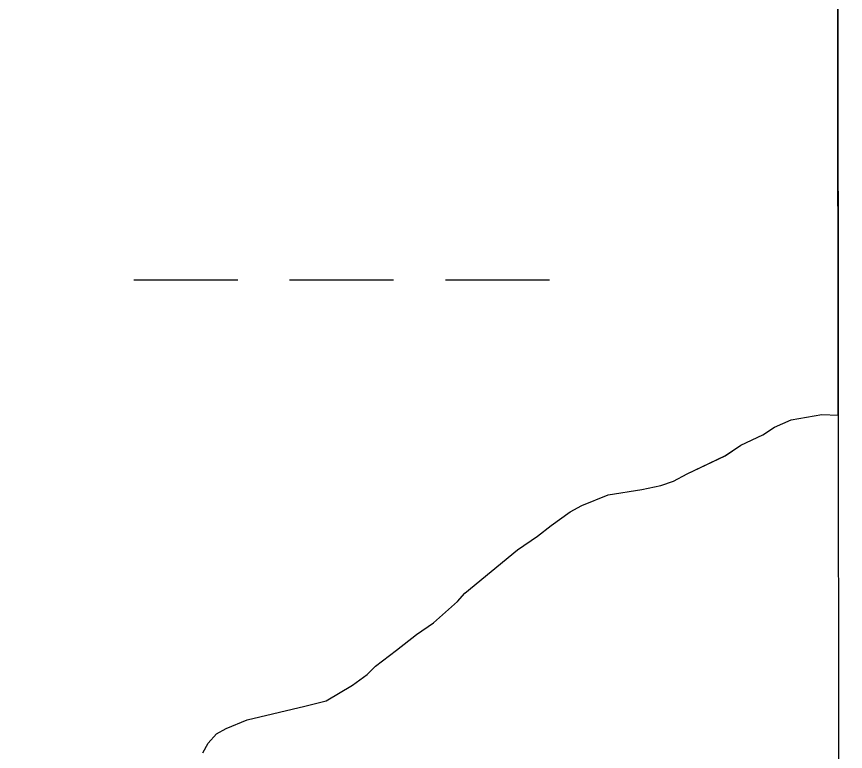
# Model space of a CAD drawing. Extents: x 3279314 to 3317160, y 734079 to 759431.
# Drawn here: x 3314685.6 to 3314940.9, y 741745.9 to 741972.1 of the extents above; entities that cross this region are included whole.
import ezdxf

# ---------------------------------------------------------------- set-up
doc = ezdxf.new("R2010")
doc.units = 0
for name, color, linetype in [('V-GRID-FRAM', 7, 'Continuous'), ('V-SITE-VEGE', 7, 'Continuous'), ('V-TOPO-SHOR', 7, 'Continuous'), ('V-WETL-SWMP', 7, 'Continuous')]:
    doc.layers.add(name, color=color, linetype=linetype)

msp = doc.modelspace()

# ---------------------------------------------------------------- linework, layer by layer
at = {"layer": 'V-GRID-FRAM'}
msp.add_lwpolyline([(3283455.67, 757641.37), (3314923.72, 757657.39), (3314940.91, 739471.92), (3283456.99, 739455.89), (3283455.67, 757641.37)], dxfattribs=at)
at = {"layer": 'V-SITE-VEGE'}
for p, q in [((3314938.66, 741849.41), (3314938.2, 742332.43)), ((3314924.24, 741847.94), (3314933.65, 741849.58)), ((3314933.65, 741849.58), (3314938.66, 741849.41)), ((3314919.05, 741845.67), (3314924.24, 741847.94)), ((3314915.49, 741843.39), (3314919.05, 741845.67)), ((3314908.68, 741840.13), (3314915.49, 741843.39)), ((3314903.81, 741836.88), (3314908.68, 741840.13)), ((3314892.14, 741831.35), (3314903.81, 741836.88)), ((3314884.03, 741827.77), (3314887.93, 741829.08)), ((3314887.93, 741829.08), (3314892.14, 741831.35)), ((3314878.2, 741826.47), (3314884.03, 741827.77)), ((3314859.71, 741821.58), (3314867.81, 741824.83)), ((3314867.81, 741824.83), (3314878.2, 741826.47)), ((3314856.14, 741819.63), (3314859.71, 741821.58)), ((3314850.31, 741815.4), (3314856.14, 741819.63)), ((3314846.09, 741812.15), (3314850.31, 741815.4)), ((3314839.93, 741807.93), (3314846.09, 741812.15)), ((3314823.73, 741794.6), (3314839.93, 741807.93)), ((3314821.46, 741792), (3314823.73, 741794.6)), ((3314814, 741785.51), (3314821.46, 741792)), ((3314808.82, 741781.93), (3314814, 741785.51)), ((3314802.66, 741777.06), (3314808.82, 741781.93)), ((3314796.18, 741772.18), (3314802.66, 741777.06)), ((3314793.58, 741769.58), (3314796.18, 741772.18)), ((3314789.04, 741766.33), (3314793.58, 741769.58)), ((3314780.94, 741761.45), (3314789.04, 741766.33)), ((3314774.45, 741759.82), (3314780.94, 741761.45)), ((3314756.61, 741755.58), (3314774.45, 741759.82)), ((3314750.13, 741752.98), (3314756.61, 741755.58)), ((3314747.21, 741751.35), (3314750.13, 741752.98)), ((3314744.62, 741748.43), (3314747.21, 741751.35)), ((3314743, 741745.51), (3314744.62, 741748.43))]:
    msp.add_line(p, q, dxfattribs=at)
at = {"layer": 'V-TOPO-SHOR'}
for p, q in [((3314924.24, 741847.94), (3314933.65, 741849.58)), ((3314933.65, 741849.58), (3314938.66, 741849.41)), ((3314919.05, 741845.67), (3314924.24, 741847.94)), ((3314915.49, 741843.39), (3314919.05, 741845.67)), ((3314908.68, 741840.13), (3314915.49, 741843.39)), ((3314903.81, 741836.88), (3314908.68, 741840.13)), ((3314892.14, 741831.35), (3314903.81, 741836.88)), ((3314884.03, 741827.77), (3314887.93, 741829.08)), ((3314887.93, 741829.08), (3314892.14, 741831.35)), ((3314878.2, 741826.47), (3314884.03, 741827.77)), ((3314859.71, 741821.58), (3314867.81, 741824.83)), ((3314867.81, 741824.83), (3314878.2, 741826.47)), ((3314856.14, 741819.63), (3314859.71, 741821.58)), ((3314850.31, 741815.4), (3314856.14, 741819.63)), ((3314846.09, 741812.15), (3314850.31, 741815.4)), ((3314839.93, 741807.93), (3314846.09, 741812.15)), ((3314823.73, 741794.6), (3314839.93, 741807.93)), ((3314821.46, 741792), (3314823.73, 741794.6)), ((3314814, 741785.51), (3314821.46, 741792)), ((3314808.82, 741781.93), (3314814, 741785.51)), ((3314802.66, 741777.06), (3314808.82, 741781.93)), ((3314796.18, 741772.18), (3314802.66, 741777.06)), ((3314793.58, 741769.58), (3314796.18, 741772.18)), ((3314789.04, 741766.33), (3314793.58, 741769.58)), ((3314780.94, 741761.45), (3314789.04, 741766.33)), ((3314774.45, 741759.82), (3314780.94, 741761.45)), ((3314756.61, 741755.58), (3314774.45, 741759.82)), ((3314750.13, 741752.98), (3314756.61, 741755.58)), ((3314747.21, 741751.35), (3314750.13, 741752.98)), ((3314744.62, 741748.43), (3314747.21, 741751.35)), ((3314743, 741745.51), (3314744.62, 741748.43))]:
    msp.add_line(p, q, dxfattribs=at)
at = {"layer": 'V-WETL-SWMP'}
for p, q in [((3314938.66, 741849.41), (3314938.2, 742332.43)), ((3314938.66, 741849.41), (3314938.2, 742332.43)), ((3314721.72, 741891.02), (3314753.72, 741891.04)), ((3314769.72, 741891.05), (3314801.72, 741891.07)), ((3314817.72, 741891.07), (3314849.72, 741891.09)), ((3314924.24, 741847.94), (3314933.65, 741849.58)), ((3314924.24, 741847.94), (3314933.65, 741849.58)), ((3314933.65, 741849.58), (3314938.66, 741849.41)), ((3314933.65, 741849.58), (3314938.66, 741849.41)), ((3314919.05, 741845.66), (3314924.24, 741847.94)), ((3314919.05, 741845.66), (3314924.24, 741847.94)), ((3314915.49, 741843.39), (3314919.05, 741845.66)), ((3314915.49, 741843.39), (3314919.05, 741845.66)), ((3314908.68, 741840.13), (3314915.49, 741843.39)), ((3314908.68, 741840.13), (3314915.49, 741843.39)), ((3314903.82, 741836.88), (3314908.68, 741840.13)), ((3314903.82, 741836.88), (3314908.68, 741840.13)), ((3314892.14, 741831.35), (3314903.82, 741836.88)), ((3314892.14, 741831.35), (3314903.82, 741836.88)), ((3314884.03, 741827.77), (3314887.93, 741829.08)), ((3314884.03, 741827.77), (3314887.93, 741829.08)), ((3314887.93, 741829.08), (3314892.14, 741831.35)), ((3314887.93, 741829.08), (3314892.14, 741831.35)), ((3314878.2, 741826.47), (3314884.03, 741827.77)), ((3314878.2, 741826.47), (3314884.03, 741827.77)), ((3314859.71, 741821.58), (3314867.82, 741824.83)), ((3314859.71, 741821.58), (3314867.82, 741824.83)), ((3314867.82, 741824.83), (3314878.2, 741826.47)), ((3314867.82, 741824.83), (3314878.2, 741826.47)), ((3314856.14, 741819.63), (3314859.71, 741821.58)), ((3314856.14, 741819.63), (3314859.71, 741821.58)), ((3314850.31, 741815.4), (3314856.14, 741819.63)), ((3314850.31, 741815.4), (3314856.14, 741819.63)), ((3314846.09, 741812.15), (3314850.31, 741815.4)), ((3314846.09, 741812.15), (3314850.31, 741815.4)), ((3314839.93, 741807.93), (3314846.09, 741812.15)), ((3314839.93, 741807.93), (3314846.09, 741812.15)), ((3314823.73, 741794.6), (3314839.93, 741807.93)), ((3314823.73, 741794.6), (3314839.93, 741807.93)), ((3314821.46, 741792), (3314823.73, 741794.6)), ((3314821.46, 741792), (3314823.73, 741794.6)), ((3314814.01, 741785.5), (3314821.46, 741792)), ((3314814.01, 741785.5), (3314821.46, 741792)), ((3314808.82, 741781.93), (3314814.01, 741785.5)), ((3314808.82, 741781.93), (3314814.01, 741785.5)), ((3314802.66, 741777.05), (3314808.82, 741781.93)), ((3314802.66, 741777.05), (3314808.82, 741781.93)), ((3314796.18, 741772.18), (3314802.66, 741777.05)), ((3314796.18, 741772.18), (3314802.66, 741777.05)), ((3314793.58, 741769.58), (3314796.18, 741772.18)), ((3314793.58, 741769.58), (3314796.18, 741772.18)), ((3314789.05, 741766.33), (3314793.58, 741769.58)), ((3314789.05, 741766.33), (3314793.58, 741769.58)), ((3314780.94, 741761.45), (3314789.05, 741766.33)), ((3314780.94, 741761.45), (3314789.05, 741766.33)), ((3314774.45, 741759.82), (3314780.94, 741761.45)), ((3314774.45, 741759.82), (3314780.94, 741761.45)), ((3314756.61, 741755.58), (3314774.45, 741759.82)), ((3314756.61, 741755.58), (3314774.45, 741759.82)), ((3314750.13, 741752.98), (3314756.61, 741755.58)), ((3314750.13, 741752.98), (3314756.61, 741755.58)), ((3314747.21, 741751.35), (3314750.13, 741752.98)), ((3314747.21, 741751.35), (3314750.13, 741752.98)), ((3314744.62, 741748.43), (3314747.21, 741751.35)), ((3314744.62, 741748.43), (3314747.21, 741751.35)), ((3314743, 741745.51), (3314744.62, 741748.43)), ((3314743, 741745.51), (3314744.62, 741748.43))]:
    msp.add_line(p, q, dxfattribs=at)

doc.saveas('drawing.dxf')
